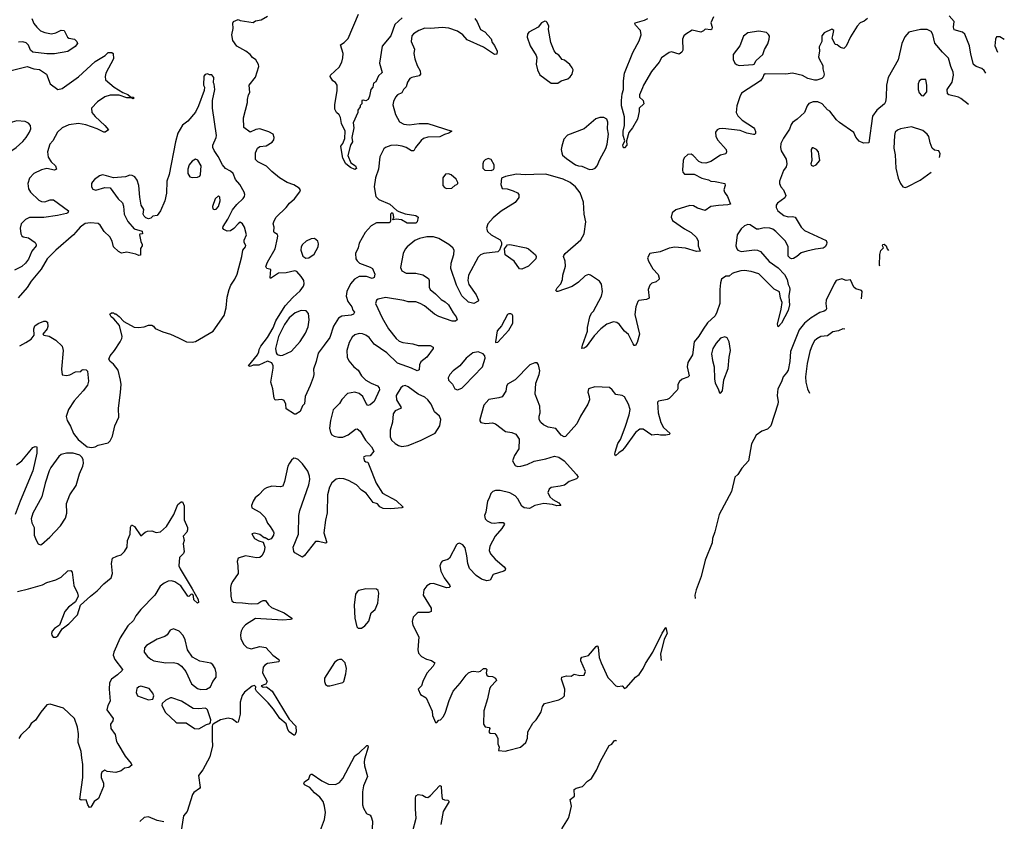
# Model space of a CAD drawing. Extents: x 1468344 to 1613994, y 525695 to 643861.
# Tile 380 of 427: x 1578415 to 1587435, y 584765 to 592104. Entities that reach past the tile are written whole.
import ezdxf

# ---------------------------------------------------------------- set-up
doc = ezdxf.new("R2010")
doc.units = 0

msp = doc.modelspace()

# ---------------------------------------------------------------- linework, layer by layer
at = {"layer": '0CON10XD'}
for points in [[(1582582.9, 592115), (1582604.3, 592085), (1582635.7, 592015.7), (1582675, 591992.5), (1582735, 591927.5), (1582743.8, 591895), (1582765, 591867.5), (1582787.5, 591815), (1582785, 591790), (1582765, 591786.7), (1582755, 591791.2), (1582663.2, 591853.2), (1582515, 591920.9), (1582475, 591965.5), (1582425, 591999.2), (1582345, 592025.4), (1582285, 592031.5), (1582182.6, 592022.6), (1582125, 592026.4), (1582071.2, 592005), (1582023.8, 591975), (1582007.5, 591955), (1582002.5, 591905), (1582032.9, 591835), (1582025.7, 591795), (1582033.6, 591745), (1582055, 591684), (1582084.4, 591635), (1582088.1, 591605), (1582075, 591590), (1582005.9, 591574.1), (1581990, 591565), (1581967, 591533), (1581955, 591488.8), (1581930.8, 591465), (1581914.3, 591435.7), (1581875, 591417.1), (1581857.1, 591395), (1581839.2, 591355), (1581834.3, 591325), (1581856.4, 591235), (1581895, 591170), (1581935, 591146.9), (1581981.4, 591141.4), (1582075, 591154.6), (1582155, 591154.4), (1582372.5, 591085), (1582347.5, 591065), (1582305, 591054.3), (1582265, 591032.5), (1582155, 591027.5), (1582115, 591016.5), (1582091.8, 590998.2), (1582041.4, 590935), (1582025, 590903.3), (1582005, 590904), (1581956.2, 590935), (1581917.4, 590947.4), (1581865, 590955.4), (1581815, 590951.5), (1581766.2, 590933.8), (1581749.6, 590920.4), (1581712.6, 590847.4), (1581701.9, 590735), (1581674.5, 590655), (1581660.9, 590575), (1581677.1, 590485), (1581705, 590459.4), (1581805, 590416.7), (1581868.8, 590358.8), (1581888.2, 590348.2), (1581946.2, 590326.2), (1582045, 590310), (1582065.6, 590295), (1582057.1, 590255), (1582045, 590240.8), (1581965, 590241.2), (1581911.7, 590271.7), (1581865, 590277.5), (1581831.7, 590271.7), (1581842.5, 590295), (1581835, 590330), (1581825, 590335.8), (1581812.5, 590325), (1581812.5, 590265), (1581808.8, 590251.2), (1581800, 590245), (1581685, 590243.3), (1581635, 590217.1), (1581580.8, 590155), (1581525, 590058.8), (1581514.2, 590015), (1581492, 589965), (1581494.2, 589915), (1581505.8, 589895), (1581528, 589875), (1581625, 589838.8), (1581646.7, 589825), (1581668.8, 589775), (1581663.3, 589745), (1581645, 589736), (1581592.5, 589752.5), (1581525, 589753.1), (1581482.2, 589727.8), (1581445, 589686), (1581410.6, 589615), (1581405.7, 589574.3), (1581421.5, 589525), (1581457.1, 589475), (1581466.2, 589446.2), (1581482.5, 589425), (1581473, 589407), (1581452.3, 589397.7), (1581365, 589390), (1581335, 589371.9), (1581290.9, 589299.1), (1581255, 589196), (1581205, 589124.3), (1581147.9, 589052.1), (1581131.2, 588975), (1581106.7, 588905), (1581108, 588855), (1581102.3, 588827.7), (1581077.1, 588755), (1581031.2, 588655), (1581025, 588587.5), (1581005, 588570), (1580983, 588517), (1580945, 588492.5), (1580933, 588493), (1580855, 588540), (1580853.3, 588585), (1580836.4, 588616.4), (1580815, 588627.5), (1580755, 588620), (1580745, 588640), (1580733.8, 588725), (1580714.2, 588785), (1580736, 588915), (1580736.1, 588936.1), (1580725, 588962.5), (1580685, 588976.7), (1580605, 588942.5), (1580555, 588940), (1580525, 588927.5), (1580512.5, 588935), (1580592.5, 589035), (1580607, 589063), (1580607.5, 589085), (1580623.8, 589115), (1580686.2, 589195), (1580735.6, 589284.4), (1580762, 589348), (1580847.8, 589485), (1580918.1, 589561.9), (1580985, 589620.8), (1581015, 589663.8), (1581021.4, 589685), (1581017.1, 589715), (1580995, 589754), (1580955, 589798.8), (1580935, 589806), (1580855, 589785.8), (1580785, 589784), (1580714, 589734), (1580708.8, 589745), (1580716.2, 589816.2), (1580680, 589825), (1580670, 589845), (1580684, 589885), (1580755.6, 590005), (1580778, 590105), (1580781.2, 590125), (1580776.1, 590136.1), (1580747.5, 590155), (1580742.5, 590165), (1580747.5, 590205), (1580737.1, 590235), (1580745, 590263.3), (1580765, 590297.5), (1580855, 590383.3), (1580885.8, 590424.2), (1580933.3, 590465), (1580980.7, 590529.3), (1580986.2, 590545), (1580975, 590562.5), (1580925, 590593.3), (1580864.1, 590614.1), (1580795, 590655.8), (1580723.6, 590713.6), (1580675, 590763.8), (1580595, 590802.5), (1580574, 590825), (1580576.2, 590885), (1580593.2, 590926.8), (1580615, 590942), (1580671.7, 590948.3), (1580726.4, 590983.6), (1580742.5, 591005), (1580746.7, 591025), (1580737.5, 591055), (1580698.1, 591078.1), (1580615, 591104.4), (1580579.7, 591100.3), (1580525, 591074.2), (1580468, 591118), (1580464.2, 591204.2), (1580501.2, 591345), (1580501.2, 591375), (1580511.2, 591415), (1580523.6, 591436.4), (1580516, 591505), (1580575, 591577.5), (1580605.8, 591675), (1580604, 591695), (1580576.8, 591736.8), (1580547.3, 591757.3), (1580526.7, 591785), (1580486.7, 591815), (1580405, 591862.5), (1580367.1, 591915), (1580359.4, 591965), (1580370.8, 592025), (1580366.4, 592073.6), (1580373.6, 592086.4), (1580415, 592106.7), (1580435, 592096.7), (1580555, 592077.5), (1580576.4, 592093.6), (1580627.3, 592102.7), (1580684.1, 592135.9)], [(1581919.2, 592120.8), (1581850.8, 592059.2), (1581815, 591955.7), (1581735, 591862.5), (1581712.5, 591705), (1581735, 591620), (1581700.6, 591589.4), (1581676.7, 591535), (1581655, 591522.5), (1581650, 591485), (1581632.5, 591465), (1581620, 591405), (1581607.5, 591375), (1581585, 591360), (1581565, 591367.5), (1581550, 591365), (1581550, 591335), (1581535, 591320), (1581532.5, 591305), (1581512.5, 591275), (1581512.5, 591255), (1581471.2, 591158.8), (1581476.2, 591115), (1581458.1, 591025), (1581464, 590985), (1581444.2, 590955), (1581421.9, 590861.9), (1581448.1, 590795), (1581491.9, 590765), (1581498.9, 590741.1), (1581485, 590731.2), (1581445, 590752.5), (1581403.8, 590785), (1581374.2, 590835), (1581364, 590906), (1581356, 590945), (1581375, 590970), (1581392.5, 591015), (1581395.7, 591085), (1581363.6, 591153.6), (1581355, 591210), (1581343, 591233), (1581317.5, 591255), (1581302, 591285), (1581300.8, 591325), (1581324.3, 591455), (1581324.1, 591504.1), (1581307.7, 591527.7), (1581282.5, 591545), (1581260, 591585), (1581262.5, 591595), (1581341.7, 591668.3), (1581365.5, 591714.5), (1581375.7, 591755), (1581377.5, 591795), (1581352.5, 591875), (1581387.5, 591895), (1581425, 591932.5), (1581517.5, 592155)], [(1587266.3, 591613.7), (1587250.2, 591640.2), (1587228.3, 591658.3), (1587176.7, 591676.7), (1587152.5, 591692.5), (1587129.1, 591789.1), (1587116.3, 591866.3), (1587072.1, 591972.1), (1587050.9, 591990.9), (1586975, 592011.2), (1586968.5, 592035), (1586976.6, 592086.6), (1586929.8, 592139.8)], [(1578527.1, 592115), (1578545, 592068.8), (1578571.1, 592035), (1578605, 592003.6), (1578645, 591985.5), (1578705.6, 591975.6), (1578744.6, 591985.4), (1578795, 592008.6), (1578823.3, 592005), (1578853.2, 591943.2), (1578865.8, 591935.8), (1578916.8, 591926.8), (1578940, 591905), (1578945.8, 591885), (1578922.6, 591857.4), (1578855, 591812), (1578733.1, 591793.1), (1578665, 591792.5), (1578535.7, 591805.7), (1578515.5, 591825.5), (1578495, 591872), (1578475, 591893.1), (1578445, 591902.5), (1578405, 591898.1)], [(1586180, 592115), (1586150.7, 592089.3), (1586115, 592076.2), (1586088, 592045), (1586025, 591946.7), (1585985, 591862.5), (1585965, 591840), (1585935, 591848.8), (1585905, 591873.3), (1585885, 591876.7), (1585858.8, 591935), (1585865, 591960), (1585873.3, 592005), (1585855, 592016), (1585785, 591983.8), (1585762.5, 591955), (1585763.8, 591905), (1585737.5, 591855), (1585742.5, 591815), (1585732.9, 591765), (1585737.5, 591745), (1585773.3, 591685), (1585771.2, 591655), (1585784.2, 591605), (1585778.3, 591581.7), (1585763.9, 591566.1), (1585718.7, 591551.3), (1585695, 591552.1), (1585635, 591567.3), (1585585, 591593.6), (1585495, 591616), (1585434, 591604), (1585245, 591607.5), (1585231.7, 591598.3), (1585223.8, 591575), (1585200, 591545), (1585028.3, 591431.7), (1585011.2, 591398.8), (1584985.8, 591315), (1584978, 591255), (1584993.8, 591225), (1585034.2, 591185), (1585135.9, 591115.9), (1585146.2, 591105), (1585155, 591080), (1585155, 591062.5), (1585146.2, 591053.8), (1585136.4, 591053.6), (1585075, 591065.6), (1585015, 591088.5), (1584855, 591109.5), (1584823.9, 591106.1), (1584804.2, 591095), (1584789.2, 591075), (1584792.5, 591035), (1584810.9, 591000.9), (1584885.7, 590915.7), (1584891.2, 590895), (1584885, 590877.5), (1584835, 590863.8), (1584745, 590806.2), (1584700.7, 590789.3), (1584665, 590793.8), (1584635, 590806.7), (1584585, 590860), (1584565, 590873.3), (1584535, 590870), (1584501.7, 590838.3), (1584492.5, 590815), (1584486.1, 590726.1), (1584489.3, 590709.3), (1584505, 590690), (1584595, 590690), (1584665, 590653.3), (1584725, 590638.8), (1584745, 590626.2), (1584785, 590623.3), (1584873.3, 590603.3), (1584878.8, 590585), (1584866.2, 590545), (1584870, 590525), (1584898, 590485), (1584927.5, 590415), (1584902, 590408), (1584815.8, 590404.2), (1584745, 590393.3), (1584695, 590356.7), (1584625, 590380), (1584588.8, 590398.8), (1584555, 590402), (1584425, 590362), (1584393.2, 590336.8), (1584382, 590295), (1584394, 590265), (1584505, 590190), (1584566.8, 590156.8), (1584615, 590108.8), (1584631.2, 590075), (1584631.2, 590035), (1584647.5, 589985), (1584615, 589981.9), (1584515, 590013.5), (1584415, 590021.9), (1584363.8, 590013.8), (1584282.3, 589977.7), (1584187.5, 589965), (1584166.7, 589925), (1584174.1, 589894.1), (1584214.2, 589824.2), (1584265, 589770), (1584273.6, 589736.4), (1584272.5, 589727.5), (1584246.7, 589705), (1584205, 589693.3), (1584187.5, 589675), (1584173.3, 589635), (1584180, 589555), (1584156.1, 589543.9), (1584086.4, 589533.6), (1584076.4, 589523.6), (1584058.8, 589475), (1584050.6, 589405), (1584092.5, 589225), (1584071.7, 589148.3), (1584055, 589120), (1584045, 589122.5), (1584035, 589137.5), (1583992.3, 589222.3), (1583955, 589254), (1583906.9, 589316.9), (1583885, 589332.5), (1583855, 589339.2), (1583793.6, 589316.4), (1583740, 589275), (1583678.9, 589211.1), (1583605, 589110), (1583585, 589096.7), (1583565, 589092.5), (1583570, 589125), (1583617, 589253), (1583617.5, 589285), (1583638.8, 589385), (1583653.9, 589416.1), (1583672.5, 589435), (1583745.7, 589574.3), (1583754.3, 589615), (1583745.8, 589684.2), (1583725, 589710), (1583645, 589766.7), (1583625, 589771.2), (1583595, 589758.8), (1583535, 589701.2), (1583475, 589661.2), (1583345, 589616.7), (1583335, 589616.7), (1583326.7, 589625), (1583339.5, 589650.5), (1583371.2, 589685), (1583386.7, 589725), (1583391.2, 589765), (1583413.6, 589846.4), (1583413, 589893), (1583396.7, 589935), (1583398.8, 589945), (1583413.3, 589965), (1583555, 590090), (1583585.8, 590144.2), (1583601.4, 590255), (1583587.3, 590325), (1583581.2, 590435), (1583548.1, 590518.1), (1583505, 590572.5), (1583456.7, 590615), (1583394.1, 590644.1), (1583235, 590689.2), (1583123.8, 590686.2), (1583045, 590682.5), (1582965, 590690), (1582865, 590670), (1582827.5, 590652.5), (1582821.2, 590595), (1582835, 590557.5), (1582880, 590555), (1582935, 590538.8), (1582975, 590519.2), (1582988.1, 590505), (1582986.7, 590475), (1582955, 590430.6), (1582825, 590350), (1582750.8, 590289.2), (1582703.8, 590236.2), (1582690, 590195), (1582699.4, 590165), (1582733.6, 590133.6), (1582817.4, 590087.4), (1582828.9, 590065), (1582828.5, 590041.5), (1582811.5, 589995), (1582795, 589977.7), (1582665.4, 589964.6), (1582635, 589950), (1582615, 589931.5), (1582526, 589765), (1582520, 589715), (1582530.7, 589680.7), (1582596.2, 589585), (1582617.5, 589535), (1582613.6, 589526.4), (1582575, 589506.7), (1582525, 589516.7), (1582465, 589576.7), (1582416.9, 589675), (1582364.2, 589825), (1582368.6, 589875), (1582393.1, 589955), (1582394.2, 589995), (1582384, 590015), (1582345, 590045.6), (1582255, 590100), (1582205, 590116.2), (1582144.7, 590115.3), (1582078.5, 590101.5), (1582036, 590084), (1581964, 590025), (1581945, 590003.3), (1581927.5, 589965), (1581904.4, 589835), (1581914.5, 589804.5), (1581954.5, 589784.5), (1582045, 589783.3), (1582107.4, 589767.4), (1582160, 589735), (1582165.7, 589715), (1582166.7, 589655), (1582175, 589634.2), (1582224.6, 589594.6), (1582275, 589542.5), (1582312.1, 589522.1), (1582343.3, 589495), (1582385, 589420), (1582413.8, 589385), (1582421.2, 589355), (1582407, 589343), (1582377.3, 589342.7), (1582255, 589385.6), (1582215, 589408.9), (1582123.8, 589483.8), (1582085, 589506.5), (1582045, 589520.7), (1581975, 589520.5), (1581933.9, 589533.9), (1581765, 589562.2), (1581697.5, 589545), (1581682.5, 589535), (1581672.9, 589505), (1581734.6, 589375), (1581793.8, 589275), (1581865, 589185.6), (1581892.4, 589162.4), (1581925, 589148.7), (1582017.5, 589135), (1582065, 589120), (1582175, 589121.2), (1582202.5, 589105), (1582203.3, 589095), (1582145.7, 589015), (1582088.7, 588971.3), (1582076.5, 588945), (1582075, 588897.5), (1582055, 588890), (1582004.4, 588914.4), (1581875, 588960.8), (1581778.2, 589055), (1581663.5, 589133.5), (1581615, 589193.3), (1581585, 589215.4), (1581555, 589228.2), (1581525, 589230.5), (1581485, 589218.6), (1581461.4, 589198.6), (1581432.6, 589147.4), (1581412.9, 589075), (1581414.3, 589014.3), (1581430.9, 588980.9), (1581475, 588926.2), (1581515, 588896), (1581546.4, 588845), (1581585, 588802.9), (1581633.3, 588775), (1581692.7, 588752.7), (1581708.8, 588735), (1581710, 588715), (1581662.3, 588607.7), (1581625, 588576.7), (1581605, 588573.3), (1581588.8, 588588.8), (1581557.1, 588655), (1581525, 588682.2), (1581485, 588695.5), (1581419.4, 588680.6), (1581364.5, 588625.5), (1581345, 588588.8), (1581287.6, 588532.4), (1581260.9, 588435), (1581253.6, 588365), (1581260.9, 588325), (1581273.6, 588303.6), (1581295, 588291.5), (1581335, 588281.5), (1581375, 588283.3), (1581425, 588303.1), (1581490, 588355), (1581505, 588358), (1581535, 588338), (1581582.7, 588255), (1581637.1, 588195), (1581658.8, 588155), (1581625, 588110), (1581581.7, 588108.3), (1581567, 588103), (1581563.3, 588095), (1581575, 588066.7), (1581585, 588057.5), (1581605, 588052.5), (1581615, 588023.8), (1581681.8, 587861.8), (1581738.9, 587768.9), (1581865, 587703.3), (1581928.3, 587641.7), (1581916.2, 587633.8), (1581815, 587624.4), (1581745, 587628), (1581715, 587644.3), (1581691.2, 587671.2), (1581652.2, 587685), (1581588.7, 587768.7), (1581545, 587796.9), (1581501.2, 587845), (1581425.8, 587885.8), (1581385, 587900.4), (1581345, 587903.6), (1581315, 587898.5), (1581274.5, 587865), (1581253.9, 587825), (1581233.9, 587755), (1581232.3, 587587.7), (1581217, 587523), (1581202, 587405), (1581226.6, 587326.6)], [(1583345, 591523.8), (1583375, 591543.8), (1583435, 591564.2), (1583458.3, 591581.7), (1583475.8, 591605), (1583483.8, 591645), (1583476.7, 591665), (1583453.8, 591695), (1583405, 591733.3), (1583385, 591740), (1583355, 591778.8), (1583330, 591795), (1583310.3, 591820.3), (1583279.2, 591895), (1583260, 592015), (1583262.5, 592045), (1583248.3, 592078.3), (1583238.3, 592088.3), (1583225, 592090), (1583195, 592076.7), (1583164.1, 592035.9), (1583080.3, 591989.7), (1583068.3, 591971.7), (1583063.3, 591945), (1583091.2, 591865), (1583145.7, 591775.7), (1583150.8, 591755), (1583147.7, 591697.7), (1583157.5, 591645), (1583180.2, 591600.2), (1583285, 591523.8), (1583345, 591523.8)], [(1584770.5, 592129.5), (1584747.5, 592075), (1584758, 592035), (1584755, 592017.5), (1584745, 592010), (1584695, 592017.5), (1584678.3, 592001.7), (1584655, 591991.2), (1584575, 592008.8), (1584517, 591973), (1584497.5, 591955), (1584486.7, 591925), (1584491.2, 591825), (1584481.7, 591808.3), (1584455, 591790), (1584385, 591810), (1584365, 591803.3), (1584294, 591755), (1584274.1, 591715.9), (1584201.3, 591628.7), (1584130, 591505), (1584120.9, 591479.1), (1584093.8, 591415), (1584093.3, 591395), (1584126.7, 591365), (1584132.5, 591335), (1584090, 591295), (1584090, 591265), (1584073.3, 591195), (1584030, 591115), (1583995, 591070), (1583972.5, 590995), (1583976.2, 590955), (1583955, 590930), (1583945, 590932.5), (1583938.6, 590955), (1583957.5, 590995), (1583942.5, 591045), (1583943, 591083), (1583956.2, 591135), (1583956.4, 591213.6), (1583928.8, 591315), (1583927.5, 591365), (1583933.8, 591425), (1583945.8, 591464.2), (1583945.7, 591545.7), (1583955.6, 591615), (1584032, 591805), (1584090, 591910), (1584108.2, 591965), (1584102.5, 592005), (1584057.5, 592055), (1584051.2, 592065), (1584053.3, 592075), (1584138.7, 592101.3), (1584168.8, 592115)], [(1587108, 591326.2), (1587105, 591332), (1587035, 591384), (1587015, 591394.2), (1586925.6, 591415.6), (1586915, 591426.7), (1586912.2, 591465), (1586956.6, 591533.4), (1586969.2, 591595), (1586966.2, 591625), (1586945.2, 591675.2), (1586923.5, 591753.5), (1586867.1, 591807.1), (1586798.3, 591888.3), (1586778.9, 591968.9), (1586765.7, 591995), (1586726.7, 592015), (1586665.5, 592014.5), (1586561.1, 591988.9), (1586523.6, 591946.4), (1586496.4, 591885), (1586463.7, 591736.3), (1586371.2, 591575), (1586354, 591505), (1586353.8, 591395), (1586347.3, 591352.7), (1586336.7, 591335), (1586265.5, 591274.5), (1586227.6, 591222.4), (1586193, 590977), (1586145, 590973.3), (1586105, 590992), (1586075, 591030), (1586055, 591070.6), (1585925, 591163.8), (1585898.3, 591188.3), (1585835, 591268), (1585815, 591280), (1585765, 591332.5), (1585725, 591352.5), (1585685, 591352), (1585644.4, 591335.6), (1585628.8, 591315), (1585604, 591255), (1585536, 591195), (1585495.6, 591164.4), (1585482.5, 591145), (1585468.3, 591101.7), (1585410.6, 591019.4), (1585388.9, 590971.1), (1585384.5, 590935), (1585391.1, 590905), (1585435, 590826.2), (1585442.7, 590785), (1585435, 590756), (1585410.6, 590725), (1585375.8, 590625), (1585374, 590605), (1585388, 590575), (1585412.5, 590545), (1585433.8, 590495), (1585425, 590474), (1585355.7, 590425), (1585345.8, 590405), (1585345.8, 590385.8), (1585361.2, 590355), (1585415, 590312.5), (1585455, 590300), (1585495, 590301.2), (1585517.5, 590295), (1585574.2, 590205), (1585605.5, 590175.5), (1585803, 590083), (1585808.8, 590065), (1585806, 590045), (1585793.9, 590026.1), (1585776.1, 590013.9), (1585705, 590004.2), (1585624.1, 589984.1), (1585575, 589971.2), (1585535, 589936.2), (1585505, 589918.8), (1585485, 589913.8), (1585471.7, 589921.7), (1585455, 589940), (1585454.3, 590025), (1585431.4, 590075), (1585341.9, 590165), (1585314.2, 590185), (1585286.7, 590195), (1585235, 590197.3), (1585185, 590185.8), (1585165, 590187.5), (1585105, 590225.8), (1585085, 590229.2), (1585055, 590216.7), (1585025, 590190.5), (1584986.2, 590135), (1584974.6, 590035), (1584984.4, 590005), (1584995, 589994), (1585025, 589980.6), (1585145, 589995.7), (1585175, 589992.9), (1585202.4, 589982.4), (1585280.8, 589890.8), (1585362.8, 589832.8), (1585420.3, 589770.3), (1585445.8, 589725), (1585455, 589680), (1585466.7, 589655), (1585470, 589635), (1585460.6, 589575), (1585464.3, 589525.7), (1585467.5, 589495), (1585455, 589442.5), (1585393.6, 589326.4), (1585363, 589293), (1585357, 589317), (1585391.4, 589455), (1585400, 589515), (1585383.3, 589555), (1585375, 589611.2), (1585325, 589637.5), (1585185, 589778), (1585115, 589799.7), (1585055, 589806.5), (1585020, 589805), (1584965, 589790.7), (1584940.7, 589779.3), (1584915, 589755.8), (1584882.5, 589755), (1584845, 589730), (1584833.6, 589696.4), (1584827.8, 589635), (1584829.6, 589505), (1584801.9, 589425), (1584786, 589394), (1584715, 589327.5), (1584675, 589272), (1584635, 589206), (1584592.9, 589155), (1584577.8, 589035), (1584534.4, 588965), (1584530.6, 588925), (1584547.1, 588842.9), (1584535, 588830.8), (1584485, 588812), (1584458.8, 588791.2), (1584444, 588765), (1584444, 588725), (1584438.3, 588711.7), (1584363, 588637), (1584345, 588628), (1584268.3, 588611.7), (1584258.3, 588601.7), (1584264.5, 588505), (1584288.5, 588415), (1584311.9, 588371.9), (1584372.5, 588315), (1584363.8, 588306.2), (1584335, 588300), (1584285, 588298.8), (1584255, 588306.2), (1584205, 588301.2), (1584125, 588354.2), (1584095, 588354.2), (1584054.7, 588325.3), (1583955, 588184.2), (1583935, 588160), (1583902.7, 588137.3), (1583872.5, 588112.5), (1583867.5, 588125), (1583870.8, 588145), (1583893.1, 588225), (1583918.2, 588261.8), (1583961.5, 588375), (1583999.6, 588485), (1584008.5, 588535), (1583992.7, 588585), (1583955, 588650), (1583935, 588664), (1583875, 588673.3), (1583843.3, 588715), (1583817.3, 588737.3), (1583685, 588744.3), (1583626.7, 588725), (1583618.8, 588695), (1583632, 588655), (1583634, 588625), (1583620.8, 588585), (1583552, 588475), (1583518.8, 588405), (1583415, 588286.7), (1583403.6, 588283.6), (1583375, 588300), (1583325, 588361.2), (1583255, 588374), (1583213.3, 588395), (1583188.8, 588415), (1583173.8, 588445), (1583173.8, 588475), (1583183.3, 588505), (1583180, 588565), (1583137.5, 588675), (1583144.5, 588775.5), (1583172.9, 588855), (1583178.8, 588888.8), (1583168.8, 588945), (1583155, 588961.2), (1583135, 588963.8), (1583086.7, 588945), (1582955, 588806.7), (1582883.6, 588766.4), (1582873.6, 588746.4), (1582867.7, 588702.3), (1582835, 588652.5), (1582805, 588641.2), (1582714.1, 588625.9), (1582666.2, 588575), (1582631.2, 588445), (1582630.7, 588430.7), (1582640, 588415), (1582685, 588407.5), (1582745, 588413.3), (1582775, 588403.3), (1582865, 588333.8), (1582924.1, 588324.1), (1582958.8, 588308.8), (1582990, 588265), (1582986, 588175), (1582948, 588115), (1582930, 588065), (1582955, 588022), (1582974.4, 588014.4), (1583005, 588015.6), (1583065, 588032.5), (1583127.3, 588062.7), (1583235, 588084), (1583315, 588107.5), (1583355, 588098.8), (1583404, 588064), (1583515, 587940), (1583530, 587915), (1583515, 587901.2), (1583447.5, 587875), (1583405, 587843.3), (1583365, 587832), (1583285, 587822), (1583263.9, 587806.1), (1583252, 587775), (1583270, 587735), (1583300.3, 587710.3), (1583355, 587681.2), (1583372.5, 587655), (1583335, 587652.9), (1583295.6, 587665.6), (1583215, 587674.4), (1583134.3, 587655.7), (1583085, 587628.8), (1583035, 587634), (1583015, 587650), (1582978.8, 587718.8), (1582953.3, 587745), (1582905, 587772.5), (1582815, 587793.1), (1582775, 587793.3), (1582750, 587785), (1582731.4, 587765), (1582715, 587723.3), (1582701.9, 587695), (1582685.8, 587595), (1582674, 587565), (1582678.8, 587535), (1582695.8, 587515.8), (1582735, 587498), (1582765, 587494.2), (1582805, 587501.2), (1582845, 587500), (1582856.2, 587485), (1582833, 587447), (1582769.2, 587375), (1582720.8, 587285), (1582715.8, 587245), (1582727.5, 587215), (1582771.2, 587165), (1582853.3, 587095), (1582866.7, 587075), (1582862.5, 587065), (1582850, 587055), (1582752.5, 587025), (1582725, 586972.5), (1582695, 586966.7), (1582645, 586981.2), (1582596.7, 587015), (1582535, 587080), (1582518.8, 587125), (1582512, 587195), (1582495, 587270), (1582475, 587295.8), (1582445, 587310), (1582425, 587306.2), (1582415, 587296.7), (1582351.2, 587175), (1582336.8, 587163.2), (1582285, 587145.7), (1582274.5, 587135.5), (1582264, 587105), (1582272, 587055), (1582303, 586993), (1582356.7, 586925), (1582357.5, 586915), (1582350, 586905), (1582325, 586901.2), (1582205, 586943.1), (1582175, 586938.6), (1582145, 586920), (1582117.5, 586885), (1582112.5, 586835), (1582183.8, 586715), (1582183.6, 586686.4), (1582163.6, 586676.4), (1582065, 586675.8), (1582055, 586671.2), (1582020, 586635), (1582010, 586595), (1582015, 586560), (1582070, 586455), (1582061.2, 586335), (1582068.8, 586305), (1582095, 586273.3), (1582140.5, 586250.5), (1582187.7, 586237.7), (1582217.5, 586215), (1582203.3, 586185), (1582145, 586120), (1582108.8, 586045), (1582096.7, 586005), (1582066.7, 585975), (1582086.7, 585925), (1582138.8, 585895), (1582193.6, 585773.6), (1582197.5, 585735), (1582225, 585670), (1582235, 585670), (1582255, 585690), (1582270, 585695), (1582296.7, 585725), (1582315.9, 585764.1), (1582347.7, 585872.3), (1582385, 585957.5), (1582450.5, 586029.5), (1582505, 586103.3), (1582527.5, 586125), (1582553.6, 586136.4), (1582575, 586140), (1582615, 586133.3), (1582635, 586140), (1582665, 586163.8), (1582685, 586163.3), (1582693.3, 586155), (1582688.8, 586125), (1582695, 586102.5), (1582705, 586093.3), (1582745, 586090), (1582775, 586076.7), (1582782.5, 586055), (1582727.5, 585995), (1582720, 585975), (1582701.2, 585885), (1582666.2, 585775), (1582663.3, 585655), (1582679.3, 585629.3), (1582715, 585622.5), (1582722.5, 585615), (1582714, 585585), (1582720.8, 585570.8), (1582767.7, 585567.7), (1582786.7, 585545), (1582793.6, 585523.6), (1582793.8, 585475), (1582807, 585443), (1582801.7, 585411.7), (1582865, 585406.7), (1582885, 585413.3), (1583002.5, 585445), (1583050, 585485), (1583066.7, 585525), (1583068.8, 585585), (1583115.9, 585664.1), (1583145.8, 585694.2), (1583174.1, 585735.9), (1583191.7, 585768.3), (1583204.1, 585815.9), (1583222.5, 585845), (1583355, 585876.7), (1583387.5, 585895), (1583405, 585913.3), (1583408, 585975), (1583378.8, 586065), (1583382.5, 586085), (1583425, 586098), (1583466.4, 586093.6), (1583495, 586112.5), (1583545, 586100), (1583585, 586102.5), (1583597.7, 586137.7), (1583556, 586235), (1583556.1, 586253.9), (1583565, 586266.7), (1583625.8, 586284.2), (1583695, 586366.7), (1583705, 586372.5), (1583715, 586360), (1583724.5, 586264.5), (1583740.8, 586215), (1583802.6, 586082.6), (1583825, 586058.8), (1583875, 586004), (1583895, 585999.2), (1583933.8, 586003.8), (1583955, 585981.2), (1583975, 585991.2), (1584055, 586084.3), (1584089.6, 586110.4), (1584127.5, 586165), (1584148.9, 586211.1), (1584216.3, 586313.6), (1584301.7, 586488.3), (1584335, 586540), (1584345.6, 586485), (1584317.4, 586432.6), (1584285.5, 586295), (1584290.2, 586238.5)], [(1585005, 591685.8), (1585135, 591693.3), (1585143, 591697), (1585160.7, 591729.3), (1585223.6, 591786.4), (1585238.3, 591831.7), (1585267.3, 591882.7), (1585282, 591925), (1585283.6, 591953.6), (1585275, 591970), (1585255, 591986), (1585185, 591998.1), (1585083.8, 591985), (1585045, 591953.8), (1585012.5, 591865), (1584952.2, 591785), (1584950.2, 591740.2), (1584965, 591706.7), (1584980, 591695), (1585005, 591685.8)], [(1587434.6, 591922.8), (1587395, 591948), (1587363, 591947), (1587353.4, 591926.6), (1587346.7, 591865), (1587371.1, 591806.3)], [(1578265, 591621.1), (1578485, 591677.1), (1578545.5, 591655.5), (1578595, 591649.2), (1578660, 591605), (1578695, 591517.5), (1578765, 591464.3), (1578805, 591472.9), (1578955, 591582.2), (1579105, 591720), (1579196.7, 591775), (1579225, 591803.3), (1579260, 591805), (1579272.5, 591795), (1579275.6, 591744.4), (1579205.6, 591615), (1579198.5, 591585), (1579201.4, 591555), (1579280, 591485), (1579358.7, 591438.7), (1579405, 591420), (1579429.3, 591399.3), (1579455, 591396.2), (1579462.5, 591385), (1579455, 591380), (1579435, 591390), (1579395, 591388.1), (1579325, 591413.3), (1579245, 591411.8), (1579195, 591398.8), (1579126.5, 591353.5), (1579071.4, 591295), (1579075.6, 591255), (1579105, 591218.6), (1579195.4, 591135.4), (1579227.5, 591095), (1579197.5, 591075), (1579185, 591074), (1579123.3, 591105), (1579022.1, 591142.1), (1578955, 591153.4), (1578865, 591142.3), (1578805, 591114.5), (1578761.9, 591075), (1578718.8, 590995), (1578692.5, 590965), (1578670, 590895), (1578675.6, 590845), (1578701.9, 590801.9), (1578743.8, 590765), (1578752.5, 590735), (1578733.8, 590726.2), (1578665, 590741.4), (1578615, 590730.8), (1578545.3, 590694.7), (1578505.4, 590654.6), (1578490.9, 590605), (1578495.6, 590555), (1578514.4, 590525), (1578591.7, 590451.7), (1578615, 590440), (1578645, 590436), (1578695, 590454), (1578725, 590454), (1578862.5, 590355), (1578856.7, 590335), (1578845, 590329.2), (1578760.5, 590310.5), (1578635, 590291.8), (1578505, 590292.2), (1578468, 590275), (1578428, 590235), (1578418.6, 590195), (1578424.2, 590145), (1578433.3, 590125), (1578446.2, 590116.2), (1578495, 590108), (1578556.2, 590065), (1578567.3, 590047.3), (1578565.8, 590035), (1578525.9, 589984.1), (1578495, 589912), (1578469.4, 589875), (1578435, 589843.1), (1578368.9, 589811.1)], [(1579075, 588186.2), (1579105, 588192), (1579135, 588208.8), (1579225, 588230), (1579245, 588247.5), (1579265, 588290), (1579286.7, 588385), (1579323.3, 588465), (1579318.8, 588545), (1579338.8, 588695), (1579343.8, 588765), (1579338.8, 588805), (1579315.6, 588895.6), (1579275, 588950), (1579242.5, 588975), (1579232.5, 588995), (1579242.7, 589027.3), (1579285, 589076.2), (1579335.5, 589154.5), (1579350, 589185), (1579352.5, 589205), (1579330, 589305), (1579276.4, 589366.4), (1579252.5, 589385), (1579241.7, 589408.3), (1579255, 589420), (1579275, 589420), (1579285, 589410), (1579295, 589410), (1579325, 589387.5), (1579369.5, 589339.5), (1579465, 589290), (1579503.6, 589286.4), (1579556.4, 589293.6), (1579595, 589307.5), (1579625, 589307.5), (1579639.3, 589299.3), (1579656.4, 589276.4), (1579725.7, 589245.7), (1579795, 589225.7), (1579871.1, 589191.1), (1579943.4, 589153.4), (1579995, 589152.2), (1580025, 589158.6), (1580187.4, 589252.6), (1580288.1, 589395), (1580307, 589467), (1580314.4, 589565), (1580333.5, 589635), (1580348.9, 589675), (1580385, 589727.5), (1580406.8, 589775), (1580450.4, 589935), (1580460, 589995), (1580484.4, 590025), (1580486, 590036), (1580472.5, 590065), (1580470.8, 590085), (1580492.9, 590135), (1580475, 590206.2), (1580455, 590236), (1580435, 590250), (1580415, 590236), (1580377.8, 590192.2), (1580345, 590172.5), (1580315, 590167.9), (1580284.2, 590184.2), (1580277.3, 590195), (1580278.5, 590211.5), (1580321.9, 590278.1), (1580365, 590363.3), (1580405, 590411.9), (1580463, 590467), (1580473.8, 590485), (1580476.2, 590505), (1580471.2, 590525), (1580430.6, 590595), (1580391.6, 590641.6), (1580369.1, 590695), (1580345, 590717.5), (1580301.8, 590741.8), (1580273.8, 590775), (1580232.9, 590852.9), (1580195.3, 590905.3), (1580184.5, 590935), (1580183.3, 590955), (1580215.4, 591024.6), (1580218.9, 591045), (1580181.9, 591295), (1580181.9, 591365), (1580204, 591465), (1580197.5, 591515), (1580190, 591525), (1580192.5, 591575), (1580175, 591600), (1580155, 591600), (1580135, 591610), (1580115, 591602.5), (1580103, 591587), (1580100, 591505), (1580106.7, 591486.7), (1580106.2, 591455), (1580054.3, 591315.7), (1580025, 591256.2), (1579955.8, 591175), (1579905, 591138.8), (1579864.4, 591065), (1579841.5, 590985), (1579785.7, 590685.7), (1579763.1, 590625), (1579759.2, 590515), (1579744, 590445), (1579705.9, 590354.1), (1579675, 590312.5), (1579635, 590306.7), (1579615, 590286.7), (1579595, 590280), (1579569.3, 590289.3), (1579556.2, 590305), (1579546.2, 590325), (1579552.5, 590365), (1579529.2, 590405), (1579515, 590480), (1579505.8, 590585), (1579490, 590635), (1579470, 590665), (1579445, 590678.8), (1579425, 590682), (1579385, 590665.7), (1579275, 590656.2), (1579210, 590675), (1579175, 590684.2), (1579145, 590674.2), (1579099.7, 590640.3), (1579081.3, 590618.7), (1579074.2, 590605), (1579073.4, 590573.4), (1579085, 590554), (1579112.6, 590542.6), (1579195, 590567.5), (1579245, 590563.8), (1579318, 590465), (1579356.8, 590426.8), (1579367, 590397), (1579371.1, 590325), (1579405.5, 590255.5), (1579465, 590190), (1579537, 590167), (1579540, 590145), (1579515, 590140), (1579513.3, 590135), (1579523.6, 590073.6), (1579537.5, 590045), (1579537.5, 590035), (1579520.7, 590009.3), (1579520.7, 589949.3), (1579505, 589943.8), (1579478, 589958), (1579395, 589976.2), (1579346.4, 589966.4), (1579321.2, 589981.2), (1579274.3, 590024.3), (1579260.8, 590075), (1579240, 590115), (1579187.5, 590165), (1579151.7, 590221.7), (1579135, 590237.5), (1579065, 590242.9), (1579015, 590238.1), (1578967.5, 590205), (1578929.6, 590160.4), (1578906.9, 590133.1), (1578746.8, 589995), (1578666.7, 589915), (1578611, 589819), (1578520.8, 589709.2), (1578485, 589650.9), (1578402.3, 589557.7)], [(1586695, 591407.5), (1586723.8, 591445), (1586723.9, 591503.9), (1586715, 591557.5), (1586673.9, 591556.1), (1586655, 591542.5), (1586644.3, 591515.7), (1586645.8, 591465), (1586655.8, 591435.8), (1586675, 591410), (1586695, 591407.5)], [(1578245, 590876.7), (1578295, 590882.5), (1578335, 590899.2), (1578384.2, 590935), (1578445, 590989.4), (1578475, 591027.1), (1578506.4, 591075), (1578517.3, 591105), (1578513.1, 591135), (1578496, 591156), (1578465, 591171.1), (1578387.6, 591177.6), (1578345, 591167.5), (1578320.8, 591145), (1578272.4, 591067.6), (1578194, 590985), (1578176, 590945), (1578176.7, 590925), (1578190, 590905), (1578245, 590876.7)], [(1583633.4, 590733.4), (1583665, 590734.4), (1583685.4, 590744.6), (1583705, 590766), (1583728.2, 590825), (1583783.2, 590925), (1583797, 590965), (1583810, 591055), (1583800.4, 591105), (1583801.8, 591165), (1583792.1, 591192.1), (1583765, 591209.5), (1583729.5, 591209.5), (1583692.6, 591197.4), (1583584.6, 591105.4), (1583432.2, 591047.8), (1583400.3, 591009.7), (1583380.8, 590945), (1583375.8, 590915), (1583380, 590885), (1583388.8, 590865), (1583423.2, 590833.2), (1583505, 590775.8), (1583535, 590765.8), (1583565, 590764.2), (1583633.4, 590733.4)], [(1586840.4, 590843.4), (1586847.1, 590875), (1586835, 590903.3), (1586795, 590910), (1586775, 590926.7), (1586756.6, 590976.6), (1586744.4, 591034.4), (1586727.6, 591057.6), (1586689.1, 591089.1), (1586585, 591122.9), (1586484.4, 591105.6), (1586455.8, 591094.2), (1586436.2, 591075), (1586427.5, 591045), (1586423.1, 590926.9), (1586435.5, 590865.5), (1586440.6, 590745), (1586463.2, 590653.2), (1586483, 590603), (1586505, 590573.3), (1586525, 590566.7), (1586545, 590574), (1586665, 590634.3), (1586764.8, 590707.1)], [(1585685, 590764.3), (1585710, 590775), (1585746.2, 590815), (1585732, 590895), (1585715, 590916.2), (1585685, 590931.2), (1585675, 590930), (1585664.2, 590915), (1585670, 590815), (1585662.5, 590785), (1585665, 590773.3), (1585685, 590764.3)], [(1579995, 590658.8), (1580045, 590663.3), (1580065, 590672.5), (1580072.3, 590687.7), (1580077.8, 590765), (1580047.8, 590817.8), (1580025, 590826.7), (1579995, 590810), (1579966, 590774), (1579955.5, 590735), (1579954.4, 590695), (1579975, 590664), (1579995, 590658.8)], [(1582735, 590723.3), (1582756.4, 590733.6), (1582762.5, 590745), (1582760, 590775), (1582733, 590823), (1582705, 590832.5), (1582679.3, 590820.7), (1582663.3, 590805), (1582656.2, 590785), (1582657.5, 590745), (1582675, 590727.5), (1582735, 590723.3)], [(1582325, 590560), (1582375, 590562.5), (1582405, 590590), (1582420, 590595), (1582430, 590605), (1582430, 590615), (1582412.5, 590645), (1582367.5, 590685), (1582343.6, 590693.6), (1582315, 590690), (1582292, 590655), (1582290, 590585), (1582305, 590567.5), (1582325, 590560)], [(1580195.6, 590365.6), (1580215, 590370), (1580235, 590394), (1580250, 590445), (1580248.3, 590478.3), (1580235, 590490.8), (1580206.2, 590465), (1580181.3, 590395), (1580185, 590371.4), (1580195.6, 590365.6)], [(1581035, 589920), (1581065, 589924.3), (1581111.7, 589958.3), (1581147.8, 590025), (1581151.7, 590051.7), (1581145.8, 590075), (1581115, 590100), (1581085, 590097.3), (1581038.6, 590075), (1581005, 590045.6), (1580994.5, 590025), (1580991.5, 589995), (1581010, 589940), (1581035, 589920)], [(1583015, 589821.2), (1582992.3, 589822.3), (1582944.4, 589894.4), (1582862.7, 589952.7), (1582856.7, 590005), (1582885, 590041.5), (1582905, 590045.5), (1583055, 590014), (1583076.7, 590005), (1583140.7, 589950.7), (1583147.5, 589935), (1583142.5, 589915), (1583075, 589846.7), (1583015, 589821.2)], [(1586294, 589847.8), (1586292.2, 589857.8), (1586292.9, 589955), (1586305, 589990), (1586327.5, 590015), (1586320, 590035), (1586322.5, 590045), (1586335, 590050), (1586353.3, 590035), (1586360, 590005), (1586374.4, 589992.5)], [(1586127.7, 589548.1), (1586132.5, 589615), (1586125, 589625.8), (1586075, 589641.4), (1586055.5, 589655.5), (1586025, 589722), (1585985, 589717.9), (1585947.7, 589732.3), (1585895, 589716.2), (1585875, 589686.2), (1585802.7, 589535), (1585798.2, 589505), (1585804.4, 589455.6), (1585799.2, 589445), (1585785.4, 589434.6), (1585745, 589422.2), (1585664.7, 589375.3), (1585604.4, 589325), (1585555, 589265.8), (1585476.4, 589065), (1585468.8, 588975), (1585453.3, 588895), (1585439.6, 588870.4), (1585407.5, 588835), (1585392.6, 588787.4), (1585358.9, 588725), (1585354.4, 588665), (1585364.2, 588605), (1585360.8, 588585), (1585294.4, 588385.6), (1585265, 588356.2), (1585212.6, 588337.4), (1585161.1, 588298.9), (1585118.8, 588221.2), (1585092, 588065), (1585031.7, 587998.3), (1584995, 587941.2), (1584966.7, 587915), (1584935.8, 587785), (1584822.5, 587575), (1584784, 587415), (1584760.8, 587355), (1584756.9, 587315), (1584695.5, 587155), (1584658.8, 587005), (1584610.9, 586885), (1584599.5, 586835), (1584601.5, 586804.8)], [(1580805, 589030), (1580825, 589034.2), (1580905, 589070), (1580985, 589158.5), (1581032.2, 589235), (1581056.6, 589293.4), (1581067.1, 589355), (1581060.5, 589415), (1581039.2, 589439.2), (1580995, 589441.2), (1580939.1, 589420.9), (1580885, 589373.5), (1580840, 589315), (1580787.3, 589202.7), (1580758.6, 589095), (1580763.3, 589055), (1580775, 589037.5), (1580805, 589030)], [(1578415, 589119.2), (1578472.7, 589147.3), (1578520.5, 589179.5), (1578546.7, 589215), (1578546, 589275), (1578555, 589300), (1578585, 589324), (1578635, 589343.8), (1578655, 589343.3), (1578670, 589335), (1578674, 589295), (1578666.9, 589275), (1578626.7, 589225), (1578636, 589216), (1578685, 589205.8), (1578745, 589170), (1578804.3, 589114.3), (1578814, 589075), (1578796.7, 588905), (1578805, 588852.5), (1578845, 588846.7), (1578875, 588853.8), (1578925, 588878.8), (1578976.2, 588883.8), (1578983.3, 588896.7), (1578995, 588902.5), (1579025, 588897.5), (1579037.5, 588885), (1579046.2, 588795), (1579035, 588757.5), (1578995.8, 588705), (1578913.1, 588615), (1578861.9, 588535), (1578842.1, 588472.1), (1578850, 588435), (1578881.3, 588381.3), (1578909.4, 588315), (1578950.2, 588260.2), (1579034.1, 588194.1), (1579075, 588186.2)], [(1582775, 589150), (1582795, 589152.5), (1582897.3, 589262.7), (1582931.2, 589325), (1582933, 589393), (1582927.5, 589405), (1582915, 589412.5), (1582895, 589412.5), (1582883.3, 589405), (1582828.3, 589301.7), (1582788.8, 589255), (1582772.5, 589155), (1582775, 589150)], [(1585974.4, 589271.4), (1585955, 589274), (1585915, 589254.2), (1585865, 589245.6), (1585815, 589210), (1585753.3, 589205), (1585716.4, 589183.6), (1585697, 589163), (1585674.4, 589125), (1585653.9, 589066.1), (1585630, 588955), (1585614.4, 588835), (1585615.7, 588785.7), (1585633.2, 588723.2), (1585648.9, 588683.9)], [(1584835, 588683.8), (1584853.8, 588705), (1584863.9, 588806.1), (1584905, 588910), (1584912.9, 589015), (1584925.6, 589075), (1584915.6, 589155), (1584895, 589190), (1584875, 589202), (1584835, 589187.5), (1584795, 589144), (1584765, 589093.8), (1584753.6, 589045), (1584760, 588985), (1584776.9, 588925), (1584778.9, 588815), (1584786.2, 588776.2), (1584813.8, 588725), (1584825, 588687.5), (1584835, 588683.8)], [(1582425, 588714), (1582465, 588732), (1582491.2, 588755), (1582653.8, 588925), (1582678.6, 589005), (1582676.8, 589026.8), (1582661.2, 589045), (1582615, 589064), (1582565, 589054), (1582505, 589006), (1582445.5, 588934.5), (1582385, 588890.8), (1582354.6, 588855.4), (1582340, 588825), (1582344, 588805), (1582378.7, 588768.7), (1582400, 588725), (1582425, 588714)], [(1581915, 588197.8), (1581975, 588204.3), (1582093.3, 588255), (1582220.2, 588319.8), (1582264.3, 588385), (1582274.4, 588445), (1582261.4, 588475), (1582215.6, 588515), (1582185.4, 588585), (1582154.5, 588625), (1582125, 588646.9), (1582065, 588675.5), (1581975, 588742.2), (1581945, 588754.4), (1581925, 588750), (1581906.9, 588735), (1581864.6, 588665), (1581865.5, 588625), (1581908.8, 588555), (1581902.5, 588545), (1581855, 588522.9), (1581835, 588496.2), (1581830.7, 588419.3), (1581809.2, 588345), (1581807.5, 588315), (1581810, 588285), (1581821.9, 588255), (1581855, 588224.4), (1581885, 588206.7), (1581915, 588197.8)], [(1578385, 588030), (1578435, 588064), (1578495, 588138), (1578535, 588186.2), (1578556.7, 588196.7), (1578572.5, 588192.5), (1578571.4, 588135), (1578536.9, 587975), (1578417.9, 587695), (1578374, 587575)], [(1578605, 587296.7), (1578615, 587300), (1578692.6, 587367.4), (1578788.9, 587471.1), (1578835, 587540), (1578845.8, 587585), (1578842.5, 587675), (1578875.8, 587755), (1578931.7, 587838.3), (1578964, 587945), (1578993.8, 588015), (1579000, 588045), (1578996.7, 588075), (1578986.7, 588095), (1578965.8, 588115.8), (1578905.8, 588135.8), (1578843.2, 588136.8), (1578795, 588122.5), (1578775, 588106), (1578700.5, 588005), (1578685, 587974), (1578648.3, 587861.7), (1578617.8, 587735), (1578536.9, 587585), (1578520, 587535), (1578525, 587496.7), (1578547.1, 587455), (1578548, 587385), (1578565, 587337.5), (1578585, 587306.7), (1578605, 587296.7)], [(1581226.6, 587326.6), (1581224.1, 587315.9), (1581215, 587310.8), (1581152.7, 587327.3), (1581125, 587326), (1581025, 587200), (1581005, 587183.3), (1580935, 587223.3), (1580926.1, 587236.1), (1580921.2, 587275), (1580970, 587395), (1580973.3, 587565), (1580981.4, 587611.4), (1581063.8, 587845), (1581073.1, 587895), (1581070.4, 587925), (1581055, 587969.2), (1581005, 588037.5), (1580965, 588077.1), (1580945, 588088.1), (1580925, 588088.6), (1580905, 588072.5), (1580885.6, 588045), (1580871.9, 588015), (1580842, 587875), (1580825, 587832.5), (1580805, 587826.7), (1580725, 587833.8), (1580675, 587818), (1580653.6, 587806.4), (1580604.5, 587755.5), (1580573.6, 587726.4), (1580554.3, 587695.7), (1580538.8, 587655), (1580541.2, 587635), (1580615, 587596.2), (1580665, 587546.7), (1580685, 587493.3), (1580710, 587465), (1580738.8, 587415), (1580743.3, 587405), (1580740, 587385), (1580719.3, 587350.7), (1580695, 587342.5), (1580665, 587360), (1580655, 587360), (1580615, 587390), (1580565, 587402.5), (1580541.7, 587398.3), (1580567.5, 587355), (1580605, 587333.3), (1580645, 587320), (1580660, 587275), (1580654, 587235), (1580634.5, 587195.5), (1580615, 587180.8), (1580585, 587178.6), (1580485, 587196.9), (1580416, 587174), (1580406.2, 587145), (1580414.3, 587105), (1580417.1, 587035), (1580366.9, 586965), (1580353.3, 586935), (1580347.5, 586905), (1580348.6, 586825), (1580358.8, 586785), (1580375, 586772.5), (1580395, 586767.1), (1580455, 586766.7), (1580535.4, 586754.6), (1580595, 586758.6), (1580625, 586778.6), (1580645, 586787.5), (1580667.1, 586787.1), (1580695.5, 586745.5), (1580722, 586722), (1580836.7, 586675), (1580907.5, 586625), (1580907.5, 586615), (1580895, 586611.2), (1580825, 586606.9), (1580575, 586623.1), (1580484.4, 586565), (1580458.1, 586535), (1580443.7, 586506.3), (1580436.6, 586473.4), (1580440.5, 586435), (1580468.1, 586385), (1580495, 586355.8), (1580535, 586344), (1580615, 586364), (1580670, 586355), (1580735, 586286.7), (1580788.8, 586245), (1580793.3, 586235), (1580787.5, 586225), (1580685, 586209.5), (1580659.2, 586195), (1580644.5, 586175), (1580638.5, 586125), (1580681.9, 586045), (1580670.5, 586019.5), (1580626.7, 586005), (1580645, 585994), (1580675, 585996.7), (1580688.3, 585988.3), (1580726.9, 585955), (1580885, 585700), (1580943.3, 585635), (1580946.2, 585585), (1580936.4, 585553.6), (1580925, 585552.5), (1580885, 585583.3), (1580872, 585605), (1580857.3, 585657.3), (1580798.8, 585705), (1580740.3, 585790.3), (1580689.8, 585849.8), (1580584.2, 585955), (1580576.2, 585975), (1580577, 585997), (1580565, 586007.5), (1580545, 586002.5), (1580475, 585948), (1580453.7, 585916.3), (1580434.6, 585855.4), (1580433.5, 585745), (1580417.5, 585672.5), (1580405, 585668.8), (1580365, 585700), (1580325, 585708), (1580255, 585693.3), (1580195, 585660), (1580181.7, 585648.3), (1580177.5, 585635), (1580178.8, 585515), (1580182.5, 585455), (1580155.8, 585355), (1580092.9, 585235), (1580054.2, 585185), (1580068.8, 585075), (1580063.3, 585065), (1580010.9, 585029.1), (1579999.3, 585010.7), (1579950, 584855), (1579915.9, 584814.1), (1579890.7, 584659.3)], [(1578395, 586867.5), (1578495.8, 586894.2), (1578625, 586931.2), (1578665, 586951.2), (1578745, 586976.2), (1578795, 587001.2), (1578855, 587056.7), (1578885, 587062.5), (1578895.9, 587045.9), (1578910, 586925), (1578943.3, 586855), (1578950, 586825), (1578927.5, 586775), (1578863.3, 586725), (1578830, 586685), (1578778.8, 586561.2), (1578735, 586530), (1578713.9, 586506.1), (1578706.7, 586485), (1578709.3, 586469.3), (1578721.7, 586451.7), (1578745, 586450), (1578765, 586463.3), (1578803.6, 586526.4), (1578865, 586573.8), (1578943.8, 586655), (1578972.5, 586745), (1579062.7, 586827.3), (1579125, 586874), (1579185, 586938.8), (1579253.3, 586995), (1579265.9, 587034.1), (1579261.2, 587065), (1579256.7, 587125), (1579266.7, 587173.3), (1579305, 587193.3), (1579346.1, 587203.9), (1579375.8, 587234.2), (1579398.8, 587275), (1579404, 587335), (1579426.2, 587395), (1579430.7, 587459.3), (1579440, 587475), (1579445, 587477.5), (1579466.7, 587465), (1579525, 587377.5), (1579565, 587411.2), (1579585, 587420), (1579625, 587424), (1579665, 587408.8), (1579703.9, 587416.1), (1579758.8, 587465), (1579825.8, 587575), (1579865, 587664), (1579895, 587690), (1579905, 587690), (1579923, 587653), (1579922.5, 587525), (1579952.5, 587455), (1579952.5, 587435), (1579945, 587412.5), (1579913.8, 587375), (1579922, 587335), (1579914, 587305), (1579921.2, 587235), (1579914.1, 587215.9), (1579878.3, 587181.7), (1579873.8, 587105), (1579884, 587075), (1579993.5, 586893.5)], [(1579993.5, 586893.5), (1580050, 586795), (1580052.5, 586767.5), (1580045, 586762.5), (1580011.7, 586791.7), (1580007.5, 586827.5), (1580000, 586840), (1579985, 586844), (1579965, 586823.3), (1579955, 586826.7), (1579891.2, 586921.2), (1579837.6, 586957.6), (1579805, 586966.1), (1579775, 586962.5), (1579737.1, 586945), (1579701.9, 586918.1), (1579654, 586835), (1579525.8, 586705), (1579478.6, 586645), (1579457.1, 586602.9), (1579405, 586555.8), (1579336.9, 586445), (1579278.6, 586315), (1579272, 586285), (1579286, 586245), (1579356.2, 586155), (1579353.8, 586145), (1579311.2, 586105), (1579256.2, 586065), (1579237.7, 586032.3), (1579234, 585975), (1579243.8, 585865), (1579223.8, 585825), (1579213.3, 585785), (1579272, 585705), (1579268.8, 585685), (1579246.2, 585655), (1579248.8, 585615), (1579290.7, 585560.7), (1579303.1, 585495), (1579313, 585473), (1579381.5, 585361.5), (1579436.7, 585295), (1579441.7, 585278.3), (1579415, 585257.5), (1579375, 585250), (1579345, 585227.5), (1579295, 585212.5), (1579215, 585220), (1579195, 585232.5), (1579167.5, 585215), (1579161.2, 585195), (1579162, 585165), (1579182.5, 585115), (1579182.5, 585085), (1579137.5, 584975), (1579097.5, 584945), (1579066.1, 584893.9), (1579055, 584890), (1579038.8, 584915), (1579025, 584960), (1578977, 584957), (1578967, 584967), (1578992.5, 585165), (1578994.4, 585285), (1578985.5, 585345.5), (1578978.9, 585405), (1578950.8, 585485), (1578954.4, 585565), (1578945.4, 585625.4), (1578917.5, 585705), (1578815, 585801.9), (1578695, 585838), (1578665, 585831.2), (1578609.2, 585765), (1578560.3, 585689.7), (1578520.5, 585659.5), (1578497.7, 585622.3), (1578426.7, 585555), (1578406.1, 585523.9)], [(1581545, 586533.8), (1581576.7, 586555), (1581614, 586596), (1581633.8, 586675), (1581670, 586705), (1581697.3, 586762.7), (1581706.4, 586853.6), (1581698.3, 586878.3), (1581685, 586890), (1581585, 586893.1), (1581523.2, 586876.8), (1581505.6, 586864.4), (1581492.5, 586845), (1581480, 586745), (1581484.4, 586625), (1581503.8, 586545), (1581515, 586533.8), (1581545, 586533.8)], [(1580075, 585972), (1580125, 585973.3), (1580162.5, 585995), (1580184, 586045), (1580214, 586085), (1580215.7, 586125), (1580204.5, 586164.5), (1580185, 586196.2), (1580165, 586214), (1580065, 586232.5), (1579998.8, 586268.8), (1579952, 586335), (1579930, 586425), (1579911.4, 586465), (1579875, 586505.8), (1579825, 586526.2), (1579793.6, 586516.4), (1579765, 586473.3), (1579744.2, 586455.8), (1579675, 586431.4), (1579576.7, 586375), (1579558.3, 586351.7), (1579556.2, 586315), (1579586.2, 586275), (1579615, 586250), (1579645, 586234.3), (1579755, 586217.1), (1579825, 586220), (1579865, 586210), (1579898, 586185), (1579936.3, 586136.3), (1579988, 586025), (1580045, 585982), (1580075, 585972)], [(1581255, 586003.8), (1581373.9, 586036.1), (1581383.9, 586046.1), (1581402.5, 586115), (1581407.5, 586165), (1581398, 586215), (1581365, 586245.8), (1581345, 586247.5), (1581325, 586240), (1581300.3, 586219.7), (1581207.5, 586075), (1581207.5, 586045), (1581217.7, 586017.7), (1581235, 586003.8), (1581255, 586003.8)], [(1579595, 585878), (1579635, 585883.3), (1579643.8, 585915), (1579635, 585936.7), (1579600.5, 585980.5), (1579525, 586002), (1579505, 585996), (1579489.1, 585980.9), (1579481.4, 585945), (1579495, 585913.8), (1579595, 585878)], [(1580055, 585612), (1580125, 585652.5), (1580158.3, 585661.7), (1580161.7, 585668.3), (1580166.7, 585695), (1580135.9, 585785.9), (1580127.5, 585795), (1580115, 585800), (1580055, 585794), (1580005, 585798), (1579896.3, 585866.3), (1579810, 585895), (1579795, 585894.3), (1579753.3, 585875), (1579718.8, 585845), (1579718, 585825), (1579751.1, 585761.1), (1579845, 585671.2), (1579855, 585666), (1579940, 585665), (1580015, 585616), (1580055, 585612)], [(1581133.3, 584585), (1581207.9, 584782.1), (1581216.7, 584845), (1581208.1, 584905), (1581194.4, 584945), (1581165.4, 584985.4), (1581115.8, 585025.8), (1581074.1, 585074.1), (1581025, 585097.5), (1581017.5, 585115), (1581022.5, 585125), (1581062.5, 585155), (1581075, 585190), (1581085, 585197.5), (1581095, 585196.7), (1581183.3, 585135), (1581244.2, 585104.2), (1581308.8, 585101.2), (1581345, 585121.2), (1581374.1, 585155.9), (1581486.4, 585363.6), (1581497.5, 585375), (1581525, 585393.3), (1581595, 585460), (1581605, 585460), (1581606, 585445), (1581574, 585334), (1581569.2, 585305), (1581572.3, 585272.3), (1581602.5, 585175), (1581565, 585090), (1581556.2, 585035), (1581556, 584915), (1581564.1, 584884.1), (1581593.3, 584835), (1581625, 584820), (1581633.3, 584805), (1581646.2, 584765), (1581643.3, 584695)], [(1583382.6, 584697.4), (1583441.1, 584795), (1583452.7, 584825), (1583468.6, 584905), (1583458.8, 584965), (1583496.7, 584995), (1583493.3, 585055), (1583512.7, 585067.3), (1583571.2, 585085), (1583615, 585131.4), (1583652.2, 585157.8), (1583697.4, 585232.6), (1583735, 585314.3), (1583815, 585458.8), (1583838, 585472), (1583865, 585503.3), (1583875, 585507.5), (1583875.3, 585497.4)], [(1582014.5, 584665), (1582046.5, 584795), (1582040, 584875), (1582040, 584975), (1582045, 584997.5), (1582065, 585010), (1582105, 585003.3), (1582135, 584986.7), (1582155, 584983.3), (1582179.7, 585000.3), (1582265, 585092.5), (1582276, 585086), (1582279.5, 585029.5), (1582285, 584970), (1582305, 584960), (1582337.3, 584957.3), (1582350, 584945), (1582294.2, 584855), (1582272.5, 584735)], [(1579735, 584759.4), (1579675, 584772.9), (1579595.5, 584805.5), (1579555, 584799.2), (1579515.4, 584764.6)]]:
    msp.add_lwpolyline(points, dxfattribs=at)

doc.saveas('drawing.dxf')
